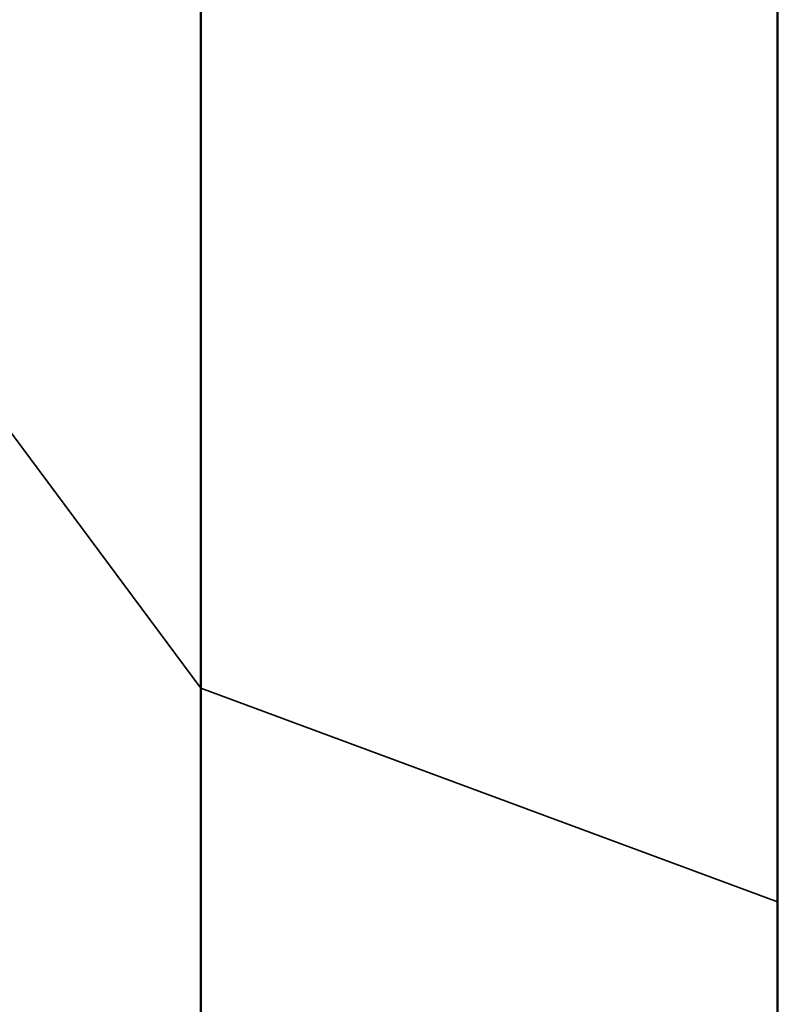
# Model space of a CAD drawing. Header units: millimetres. Extents: x 0 to 2100, y 0 to 1485.
# Tile 635 of 656: x 1759.85 to 1761.41, y 1061.87 to 1063.9. Entities that reach past the tile are written whole.
import ezdxf

# ---------------------------------------------------------------- set-up
doc = ezdxf.new("R2010")
doc.units = ezdxf.units.MM
doc.header["$LTSCALE"] = 5
doc.layers.add('Sichtbar (ISO)', color=7, linetype='Continuous', lineweight=50)
doc.layers.add('Sichtbar schmal (ISO)', color=7, linetype='Continuous', lineweight=35)

msp = doc.modelspace()

# ---------------------------------------------------------------- linework, layer by layer
at = {"layer": 'Sichtbar (ISO)'}
for points, knots in [([(1760.2226, 1062.5254), (1760.2211, 1091.0123), (1760.2215, 1106.8808), (1760.2156, 1125.8181), (1760.2149, 1127.7499), (1760.2132, 1131.7627), (1760.212, 1134.0671), (1760.2093, 1137.9683), (1760.208, 1139.5657), (1760.2047, 1142.8865), (1760.2013, 1145.9585), (1760.1919, 1150.9901), (1760.1852, 1153.269), (1760.1716, 1156.5559), (1760.1632, 1158.398), (1760.1467, 1159.7492)], [0.000001, 0.000001, 0.000001, 0.000001, 10.466031, 10.466031, 11.661656, 11.661656, 12.962543, 12.962543, 13.993653, 13.993653, 15.063263, 15.063263, 16.351705, 16.351705, 16.966455, 16.966455, 16.966455, 16.966455]), ([(1761.4104, 1062.0857), (1761.4112, 1078.4281), (1761.412, 1100.5379), (1761.4121, 1124.2668), (1761.4122, 1125.8216), (1761.4117, 1138.5478), (1761.4116, 1140.1751), (1761.4112, 1144.8296), (1761.4106, 1146.6174), (1761.4105, 1150.2812), (1761.4106, 1151.5013), (1761.41, 1153.3187), (1761.4097, 1153.9257), (1761.4086, 1155.1465), (1761.408, 1155.7198), (1761.407, 1156.3196)], [-13.491823, -13.491823, -13.491823, -13.491823, -5.416802, -5.416802, -2.208545, -2.208545, -1.743804, -1.743804, -0.871484, -0.871484, -0.437089, -0.437089, -0.220601, -0.220601, -0.000001, -0.000001, -0.000001, -0.000001]), ([(1760.2226, 1062.5254), (1760.2211, 1034.0432), (1760.2215, 1018.175), (1760.2156, 999.2429), (1760.2149, 997.3118), (1760.2132, 993.3004), (1760.212, 990.9968), (1760.2093, 987.0977), (1760.208, 985.5014), (1760.2047, 982.183), (1760.2013, 979.1131), (1760.1919, 974.0891), (1760.1852, 971.8172), (1760.1716, 968.5382), (1760.1632, 966.6995), (1760.1467, 965.3615)], [-13.636178, -13.636178, -13.636178, -13.636178, -5.224589, -5.224589, -4.26365, -4.26365, -3.218091, -3.218091, -2.389343, -2.389343, -1.529672, -1.529672, -0.494089, -0.494089, -0.000001, -0.000001, -0.000001, -0.000001]), ([(1761.407, 967.8477), (1761.408, 968.4531), (1761.4087, 969.0306), (1761.4097, 970.2606), (1761.41, 970.872), (1761.4106, 972.7019), (1761.4105, 973.9227), (1761.4106, 977.5483), (1761.4112, 979.3871), (1761.4117, 984.1046), (1761.4117, 985.6685), (1761.4118, 988.2948), (1761.4118, 989.2259), (1761.412, 993.2773), (1761.412, 994.8992), (1761.4121, 1000.6318), (1761.4121, 1004.0406), (1761.412, 1024.3281), (1761.4112, 1045.9571), (1761.4104, 1062.0857)], [0.000001, 0.000001, 0.000001, 0.000001, 0.222231, 0.222231, 0.440316, 0.440316, 0.877862, 0.877862, 1.726531, 1.726531, 2.174046, 2.174046, 2.419872, 2.419872, 3.243594, 3.243594, 4.165048, 4.165048, 8.596592, 8.596592, 8.596592, 8.596592])]:
    msp.add_open_spline(points, degree=3, knots=knots, dxfattribs=at)
at = {"layer": 'Sichtbar schmal (ISO)'}
for p, q in [((1760.2226, 1062.5254), (1759.1998, 1063.9031)), ((1761.4104, 1062.0857), (1760.2226, 1062.5254))]:
    msp.add_line(p, q, dxfattribs=at)

doc.saveas('drawing.dxf')
